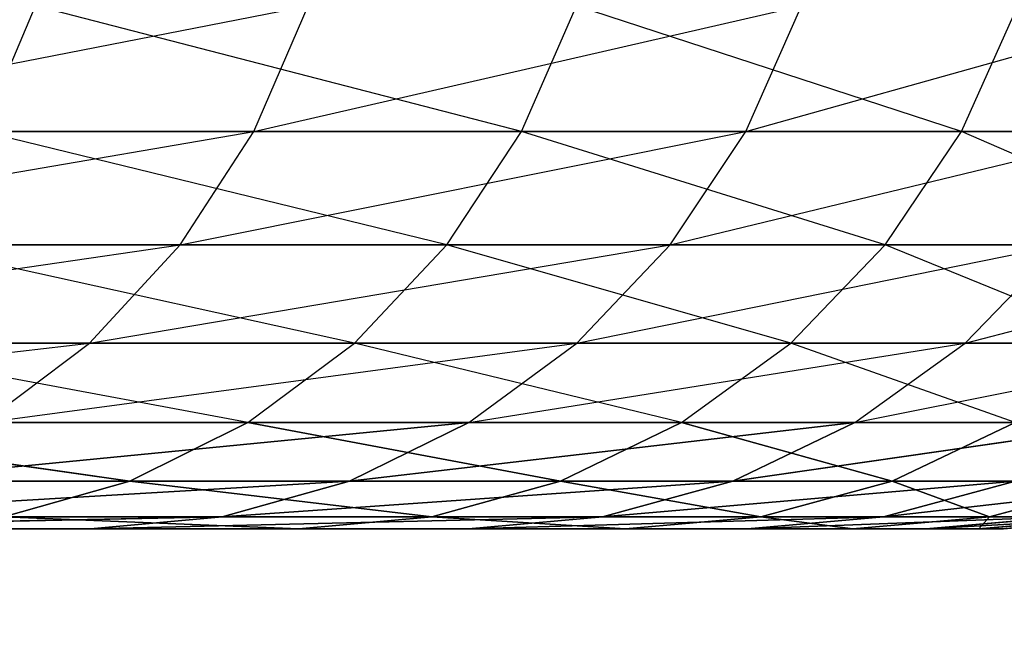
# Model space of a CAD drawing. Extents: x 0 to 6, y 0.1 to 15.2.
# Tile 342 of 503: x 1.4852 to 1.5099, y 14.7728 to 14.7883. Entities that reach past the tile are written whole.
import ezdxf

# ---------------------------------------------------------------- set-up
doc = ezdxf.new("R2010")
doc.units = 0
doc.header["$LTSCALE"] = 2.54
doc.layers.get('0').update_dxf_attribs({"color": 13, "linetype": 'CONTINUOUS'})

# ---------------------------------------------------------------- blocks, each defined once
blk = doc.blocks.new('UCHWYT_NA__CI_GACZK__GIUMI')
at = {"color": 0}
for p, q in [((1.476219, 14.7855, 0.596418), (1.492423, 14.78866, 0.629024)), ((1.484215, 14.7855, 1.018525), (1.485561, 14.78866, 1.019125)), ((1.497787, 14.7855, 0.984829), (1.485561, 14.78866, 1.019125)), ((1.491057, 14.7855, 0.629576), (1.504838, 14.78866, 0.663277)), ((1.491057, 14.7855, 0.629576), (1.492423, 14.78866, 0.629024)), ((1.497787, 14.7855, 0.984829), (1.499172, 14.78866, 0.985329)), ((1.508862, 14.7855, 0.950232), (1.499172, 14.78866, 0.985329)), ((1.503435, 14.7855, 0.663728), (1.514719, 14.78866, 0.698346)), ((1.503435, 14.7855, 0.663728), (1.504838, 14.78866, 0.663277)), ((1.508862, 14.7855, 0.950232), (1.510281, 14.78866, 0.95063)), ((1.474425, 14.782645, 0.597301), (1.491057, 14.7855, 0.629576)), ((1.491057, 14.7855, 0.629576), (1.476219, 14.7855, 0.596418)), ((1.484215, 14.7855, 1.018525), (1.497787, 14.7855, 0.984829)), ((1.495906, 14.782645, 0.98415), (1.484215, 14.7855, 1.018525)), ((1.489203, 14.782645, 0.630326), (1.503435, 14.7855, 0.663728)), ((1.489203, 14.782645, 0.630326), (1.491057, 14.7855, 0.629576)), ((1.503435, 14.7855, 0.663728), (1.491057, 14.7855, 0.629576)), ((1.495906, 14.782645, 0.98415), (1.497787, 14.7855, 0.984829)), ((1.497787, 14.7855, 0.984829), (1.508862, 14.7855, 0.950232)), ((1.506937, 14.782645, 0.949693), (1.497787, 14.7855, 0.984829)), ((1.501532, 14.782645, 0.664341), (1.513287, 14.7855, 0.698693)), ((1.501532, 14.782645, 0.664341), (1.503435, 14.7855, 0.663728)), ((1.513287, 14.7855, 0.698693), (1.503435, 14.7855, 0.663728)), ((1.506937, 14.782645, 0.949693), (1.508862, 14.7855, 0.950232)), ((1.508862, 14.7855, 0.950232), (1.517383, 14.7855, 0.914919)), ((1.515424, 14.782645, 0.914522), (1.508862, 14.7855, 0.950232)), ((1.472213, 14.780179, 0.59839), (1.489203, 14.782645, 0.630326)), ((1.489203, 14.782645, 0.630326), (1.474425, 14.782645, 0.597301)), ((1.482389, 14.782645, 1.01771), (1.495906, 14.782645, 0.98415)), ((1.493587, 14.780179, 0.983313), (1.482389, 14.782645, 1.01771)), ((1.486918, 14.780179, 0.63125), (1.501532, 14.782645, 0.664341)), ((1.486918, 14.780179, 0.63125), (1.489203, 14.782645, 0.630326)), ((1.501532, 14.782645, 0.664341), (1.489203, 14.782645, 0.630326)), ((1.493587, 14.780179, 0.983313), (1.495906, 14.782645, 0.98415)), ((1.495906, 14.782645, 0.98415), (1.506937, 14.782645, 0.949693)), ((1.504563, 14.780179, 0.949027), (1.495906, 14.782645, 0.98415)), ((1.499185, 14.780179, 0.665095), (1.511344, 14.782645, 0.699165)), ((1.499185, 14.780179, 0.665095), (1.501532, 14.782645, 0.664341)), ((1.511344, 14.782645, 0.699165), (1.501532, 14.782645, 0.664341)), ((1.504563, 14.780179, 0.949027), (1.506937, 14.782645, 0.949693)), ((1.506937, 14.782645, 0.949693), (1.515424, 14.782645, 0.914522)), ((1.513008, 14.780179, 0.914031), (1.506937, 14.782645, 0.949693)), ((1.508949, 14.780179, 0.699746), (1.518589, 14.782645, 0.734612)), ((1.508949, 14.780179, 0.699746), (1.511344, 14.782645, 0.699165)), ((1.469651, 14.77818, 0.599651), (1.486918, 14.780179, 0.63125)), ((1.486918, 14.780179, 0.63125), (1.472213, 14.780179, 0.59839)), ((1.480137, 14.780179, 1.016706), (1.493587, 14.780179, 0.983313)), ((1.490901, 14.77818, 0.982344), (1.480137, 14.780179, 1.016706)), ((1.48427, 14.77818, 0.63232), (1.499185, 14.780179, 0.665095)), ((1.48427, 14.77818, 0.63232), (1.486918, 14.780179, 0.63125)), ((1.499185, 14.780179, 0.665095), (1.486918, 14.780179, 0.63125)), ((1.490901, 14.77818, 0.982344), (1.493587, 14.780179, 0.983313)), ((1.493587, 14.780179, 0.983313), (1.504563, 14.780179, 0.949027)), ((1.501814, 14.77818, 0.948256), (1.493587, 14.780179, 0.983313)), ((1.496466, 14.77818, 0.66597), (1.508949, 14.780179, 0.699746)), ((1.496466, 14.77818, 0.66597), (1.499185, 14.780179, 0.665095)), ((1.508949, 14.780179, 0.699746), (1.499185, 14.780179, 0.665095)), ((1.501814, 14.77818, 0.948256), (1.504563, 14.780179, 0.949027)), ((1.504563, 14.780179, 0.949027), (1.513008, 14.780179, 0.914031)), ((1.510209, 14.77818, 0.913463), (1.504563, 14.780179, 0.949027)), ((1.506173, 14.77818, 0.70042), (1.516157, 14.780179, 0.735018)), ((1.506173, 14.77818, 0.70042), (1.508949, 14.780179, 0.699746)), ((1.516157, 14.780179, 0.735018), (1.508949, 14.780179, 0.699746)), ((1.487929, 14.776706, 0.981271), (1.477529, 14.77818, 1.015544)), ((1.487929, 14.776706, 0.981271), (1.477529, 14.77818, 1.015544)), ((1.477529, 14.77818, 1.015544), (1.490901, 14.77818, 0.982344)), ((1.481341, 14.776706, 0.633505), (1.496466, 14.77818, 0.66597)), ((1.481341, 14.776706, 0.633505), (1.496466, 14.77818, 0.66597)), ((1.496466, 14.77818, 0.66597), (1.48427, 14.77818, 0.63232)), ((1.487929, 14.776706, 0.981271), (1.490901, 14.77818, 0.982344)), ((1.487929, 14.776706, 0.981271), (1.490901, 14.77818, 0.982344)), ((1.498771, 14.776706, 0.947404), (1.490901, 14.77818, 0.982344)), ((1.498771, 14.776706, 0.947404), (1.490901, 14.77818, 0.982344)), ((1.490901, 14.77818, 0.982344), (1.501814, 14.77818, 0.948256)), ((1.493458, 14.776706, 0.666937), (1.506173, 14.77818, 0.70042)), ((1.493458, 14.776706, 0.666937), (1.506173, 14.77818, 0.70042)), ((1.493458, 14.776706, 0.666937), (1.496466, 14.77818, 0.66597)), ((1.493458, 14.776706, 0.666937), (1.496466, 14.77818, 0.66597)), ((1.506173, 14.77818, 0.70042), (1.496466, 14.77818, 0.66597)), ((1.498771, 14.776706, 0.947404), (1.501814, 14.77818, 0.948256)), ((1.498771, 14.776706, 0.947404), (1.501814, 14.77818, 0.948256)), ((1.507113, 14.776706, 0.912835), (1.501814, 14.77818, 0.948256)), ((1.507113, 14.776706, 0.912835), (1.501814, 14.77818, 0.948256)), ((1.501814, 14.77818, 0.948256), (1.510209, 14.77818, 0.913463)), ((1.503103, 14.776706, 0.701165), (1.51334, 14.77818, 0.735487)), ((1.503103, 14.776706, 0.701165), (1.51334, 14.77818, 0.735487)), ((1.503103, 14.776706, 0.701165), (1.506173, 14.77818, 0.70042)), ((1.503103, 14.776706, 0.701165), (1.506173, 14.77818, 0.70042)), ((1.51334, 14.77818, 0.735487), (1.506173, 14.77818, 0.70042)), ((1.507113, 14.776706, 0.912835), (1.510209, 14.77818, 0.913463)), ((1.507113, 14.776706, 0.912835), (1.510209, 14.77818, 0.913463)), ((1.474643, 14.776706, 1.014257), (1.487929, 14.776706, 0.981271)), ((1.474643, 14.776706, 1.014257), (1.487929, 14.776706, 0.981271)), ((1.478219, 14.775804, 0.634767), (1.493458, 14.776706, 0.666937)), ((1.478219, 14.775804, 0.634767), (1.493458, 14.776706, 0.666937)), ((1.493458, 14.776706, 0.666937), (1.481341, 14.776706, 0.633505)), ((1.493458, 14.776706, 0.666937), (1.481341, 14.776706, 0.633505)), ((1.484762, 14.775804, 0.980128), (1.487929, 14.776706, 0.981271)), ((1.484762, 14.775804, 0.980128), (1.487929, 14.776706, 0.981271)), ((1.487929, 14.776706, 0.981271), (1.498771, 14.776706, 0.947404)), ((1.495529, 14.775804, 0.946495), (1.487929, 14.776706, 0.981271)), ((1.495529, 14.775804, 0.946495), (1.487929, 14.776706, 0.981271)), ((1.487929, 14.776706, 0.981271), (1.498771, 14.776706, 0.947404)), ((1.490253, 14.775804, 0.667968), (1.503103, 14.776706, 0.701165)), ((1.490253, 14.775804, 0.667968), (1.503103, 14.776706, 0.701165)), ((1.490253, 14.775804, 0.667968), (1.493458, 14.776706, 0.666937)), ((1.490253, 14.775804, 0.667968), (1.493458, 14.776706, 0.666937)), ((1.503103, 14.776706, 0.701165), (1.493458, 14.776706, 0.666937)), ((1.503103, 14.776706, 0.701165), (1.493458, 14.776706, 0.666937)), ((1.495529, 14.775804, 0.946495), (1.498771, 14.776706, 0.947404)), ((1.495529, 14.775804, 0.946495), (1.498771, 14.776706, 0.947404)), ((1.498771, 14.776706, 0.947404), (1.507113, 14.776706, 0.912835)), ((1.503813, 14.775804, 0.912165), (1.498771, 14.776706, 0.947404)), ((1.503813, 14.775804, 0.912165), (1.498771, 14.776706, 0.947404)), ((1.498771, 14.776706, 0.947404), (1.507113, 14.776706, 0.912835)), ((1.499831, 14.775804, 0.70196), (1.510223, 14.776706, 0.736006)), ((1.499831, 14.775804, 0.70196), (1.510223, 14.776706, 0.736006)), ((1.499831, 14.775804, 0.70196), (1.503103, 14.776706, 0.701165)), ((1.499831, 14.775804, 0.70196), (1.503103, 14.776706, 0.701165)), ((1.510223, 14.776706, 0.736006), (1.503103, 14.776706, 0.701165)), ((1.510223, 14.776706, 0.736006), (1.503103, 14.776706, 0.701165)), ((1.503813, 14.775804, 0.912165), (1.507113, 14.776706, 0.912835)), ((1.503813, 14.775804, 0.912165), (1.507113, 14.776706, 0.912835)), ((1.506902, 14.775804, 0.736559), (1.514781, 14.776706, 0.771273)), ((1.506902, 14.775804, 0.736559), (1.514781, 14.776706, 0.771273)), ((1.506902, 14.775804, 0.736559), (1.510223, 14.776706, 0.736006)), ((1.506902, 14.775804, 0.736559), (1.510223, 14.776706, 0.736006)), ((1.507113, 14.776706, 0.912835), (1.512908, 14.776706, 0.87775)), ((1.509568, 14.775804, 0.877322), (1.507113, 14.776706, 0.912835)), ((1.509568, 14.775804, 0.877322), (1.507113, 14.776706, 0.912835)), ((1.507113, 14.776706, 0.912835), (1.512908, 14.776706, 0.87775)), ((1.509568, 14.775804, 0.877322), (1.512908, 14.776706, 0.87775)), ((1.509568, 14.775804, 0.877322), (1.512908, 14.776706, 0.87775)), ((1.475, 14.7755, 0.636069), (1.490253, 14.775804, 0.667968)), ((1.475, 14.7755, 0.636069), (1.490253, 14.775804, 0.667968)), ((1.490253, 14.775804, 0.667968), (1.478219, 14.775804, 0.634767)), ((1.490253, 14.775804, 0.667968), (1.478219, 14.775804, 0.634767)), ((1.484762, 14.775804, 0.980128), (1.495529, 14.775804, 0.946495)), ((1.492185, 14.7755, 0.945557), (1.484762, 14.775804, 0.980128)), ((1.492185, 14.7755, 0.945557), (1.484762, 14.775804, 0.980128)), ((1.484762, 14.775804, 0.980128), (1.495529, 14.775804, 0.946495)), ((1.486947, 14.7755, 0.669032), (1.499831, 14.775804, 0.70196)), ((1.486947, 14.7755, 0.669032), (1.499831, 14.775804, 0.70196)), ((1.486947, 14.7755, 0.669032), (1.490253, 14.775804, 0.667968)), ((1.486947, 14.7755, 0.669032), (1.490253, 14.775804, 0.667968)), ((1.499831, 14.775804, 0.70196), (1.490253, 14.775804, 0.667968)), ((1.499831, 14.775804, 0.70196), (1.490253, 14.775804, 0.667968)), ((1.492185, 14.7755, 0.945557), (1.495529, 14.775804, 0.946495)), ((1.492185, 14.7755, 0.945557), (1.495529, 14.775804, 0.946495)), ((1.495529, 14.775804, 0.946495), (1.503813, 14.775804, 0.912165)), ((1.500409, 14.7755, 0.911474), (1.495529, 14.775804, 0.946495)), ((1.500409, 14.7755, 0.911474), (1.495529, 14.775804, 0.946495)), ((1.495529, 14.775804, 0.946495), (1.503813, 14.775804, 0.912165)), ((1.496456, 14.7755, 0.702779), (1.506902, 14.775804, 0.736559)), ((1.496456, 14.7755, 0.702779), (1.506902, 14.775804, 0.736559)), ((1.496456, 14.7755, 0.702779), (1.499831, 14.775804, 0.70196)), ((1.496456, 14.7755, 0.702779), (1.499831, 14.775804, 0.70196)), ((1.506902, 14.775804, 0.736559), (1.499831, 14.775804, 0.70196)), ((1.506902, 14.775804, 0.736559), (1.499831, 14.775804, 0.70196)), ((1.500409, 14.7755, 0.911474), (1.503813, 14.775804, 0.912165)), ((1.500409, 14.7755, 0.911474), (1.503813, 14.775804, 0.912165)), ((1.503476, 14.7755, 0.73713), (1.511428, 14.775804, 0.771583)), ((1.503476, 14.7755, 0.73713), (1.511428, 14.775804, 0.771583)), ((1.503476, 14.7755, 0.73713), (1.506902, 14.775804, 0.736559)), ((1.503476, 14.7755, 0.73713), (1.506902, 14.775804, 0.736559)), ((1.503813, 14.775804, 0.912165), (1.509568, 14.775804, 0.877322)), ((1.506123, 14.7755, 0.876882), (1.503813, 14.775804, 0.912165)), ((1.506123, 14.7755, 0.876882), (1.503813, 14.775804, 0.912165)), ((1.503813, 14.775804, 0.912165), (1.509568, 14.775804, 0.877322)), ((1.506123, 14.7755, 0.876882), (1.509568, 14.775804, 0.877322)), ((1.506123, 14.7755, 0.876882), (1.509568, 14.775804, 0.877322)), ((1.511428, 14.775804, 0.771583), (1.506902, 14.775804, 0.736559)), ((1.511428, 14.775804, 0.771583), (1.506902, 14.775804, 0.736559)), ((1.50797, 14.7755, 0.771902), (1.513386, 14.775804, 0.806843)), ((1.50797, 14.7755, 0.771902), (1.513386, 14.775804, 0.806843)), ((1.50797, 14.7755, 0.771902), (1.511428, 14.775804, 0.771583)), ((1.50797, 14.7755, 0.771902), (1.511428, 14.775804, 0.771583)), ((1.509297, 14.7755, 0.841965), (1.509568, 14.775804, 0.877322)), ((1.509297, 14.7755, 0.841965), (1.509568, 14.775804, 0.877322)), ((1.509297, 14.7755, 0.841965), (1.512765, 14.775804, 0.842153)), ((1.509297, 14.7755, 0.841965), (1.512765, 14.775804, 0.842153)), ((1.509568, 14.775804, 0.877322), (1.512765, 14.775804, 0.842153)), ((1.509568, 14.775804, 0.877322), (1.512765, 14.775804, 0.842153)), ((1.509914, 14.7755, 0.806909), (1.512765, 14.775804, 0.842153)), ((1.509914, 14.7755, 0.806909), (1.512765, 14.775804, 0.842153)), ((1.509914, 14.7755, 0.806909), (1.513386, 14.775804, 0.806843)), ((1.509914, 14.7755, 0.806909), (1.513386, 14.775804, 0.806843)), ((1.03, 14.7755, 0.816), (1.492185, 14.7755, 0.945557)), ((1.506123, 14.7755, 0.876882), (1.03, 14.7755, 0.816)), ((1.03, 14.7755, 0.816), (1.509297, 14.7755, 0.841965)), ((1.506123, 14.7755, 0.876882), (1.03, 14.7755, 0.816)), ((1.500409, 14.7755, 0.911474), (1.03, 14.7755, 0.816)), ((1.500409, 14.7755, 0.911474), (1.03, 14.7755, 0.816)), ((1.03, 14.7755, 0.816), (1.492185, 14.7755, 0.945557)), ((1.50797, 14.7755, 0.771902), (1.03, 14.7755, 0.816)), ((1.03, 14.7755, 0.816), (1.503476, 14.7755, 0.73713)), ((1.50797, 14.7755, 0.771902), (1.03, 14.7755, 0.816)), ((1.509914, 14.7755, 0.806909), (1.03, 14.7755, 0.816)), ((1.509914, 14.7755, 0.806909), (1.03, 14.7755, 0.816)), ((1.03, 14.7755, 0.816), (1.509297, 14.7755, 0.841965)), ((1.486947, 14.7755, 0.669032), (1.03, 14.7755, 0.816)), ((1.486947, 14.7755, 0.669032), (1.03, 14.7755, 0.816)), ((1.496456, 14.7755, 0.702779), (1.03, 14.7755, 0.816)), ((1.496456, 14.7755, 0.702779), (1.03, 14.7755, 0.816)), ((1.03, 14.7755, 0.816), (1.503476, 14.7755, 0.73713)), ((1.475, 14.7755, 0.636069), (1.486947, 14.7755, 0.669032)), ((1.475, 14.7755, 0.636069), (1.486947, 14.7755, 0.669032)), ((1.492185, 14.7755, 0.945557), (1.481495, 14.7755, 0.978949)), ((1.492185, 14.7755, 0.945557), (1.481495, 14.7755, 0.978949)), ((1.486947, 14.7755, 0.669032), (1.496456, 14.7755, 0.702779)), ((1.486947, 14.7755, 0.669032), (1.496456, 14.7755, 0.702779)), ((1.500409, 14.7755, 0.911474), (1.492185, 14.7755, 0.945557)), ((1.500409, 14.7755, 0.911474), (1.492185, 14.7755, 0.945557)), ((1.496456, 14.7755, 0.702779), (1.503476, 14.7755, 0.73713)), ((1.496456, 14.7755, 0.702779), (1.503476, 14.7755, 0.73713)), ((1.506123, 14.7755, 0.876882), (1.500409, 14.7755, 0.911474)), ((1.506123, 14.7755, 0.876882), (1.500409, 14.7755, 0.911474)), ((1.503476, 14.7755, 0.73713), (1.50797, 14.7755, 0.771902)), ((1.503476, 14.7755, 0.73713), (1.50797, 14.7755, 0.771902)), ((1.509297, 14.7755, 0.841965), (1.506123, 14.7755, 0.876882)), ((1.509297, 14.7755, 0.841965), (1.506123, 14.7755, 0.876882)), ((1.50797, 14.7755, 0.771902), (1.509914, 14.7755, 0.806909)), ((1.50797, 14.7755, 0.771902), (1.509914, 14.7755, 0.806909)), ((1.509914, 14.7755, 0.806909), (1.509297, 14.7755, 0.841965)), ((1.509914, 14.7755, 0.806909), (1.509297, 14.7755, 0.841965))]:
    blk.add_line(p, q, dxfattribs=at)
mesh = blk.add_polyface(dxfattribs=at)
corners = [(4.913713, 1.394996, 1.516), (4.86, 1.369949, 1.516), (0.03, 14.8755, 1.516)]
mesh.append_faces([[corners[k] for k in face] for face in [(0, 1, 2)]], dxfattribs={"color": 0})
mesh = blk.add_polyface(dxfattribs=at)
corners = [(6.03, 14.8755, 1.516), (5.03, 1.4155, 1.516), (0.03, 14.8755, 1.516)]
mesh.append_faces([[corners[k] for k in face] for face in [(0, 1, 2)]], dxfattribs={"color": 0})
mesh = blk.add_polyface(dxfattribs=at)
corners = [(5.03, 1.4155, 1.516), (4.970959, 1.410335, 1.516), (0.03, 14.8755, 1.516)]
mesh.append_faces([[corners[k] for k in face] for face in [(0, 1, 2)]], dxfattribs={"color": 0})
mesh = blk.add_polyface(dxfattribs=at)
corners = [(4.970959, 1.410335, 1.516), (4.913713, 1.394996, 1.516), (0.03, 14.8755, 1.516)]
mesh.append_faces([[corners[k] for k in face] for face in [(0, 1, 2)]], dxfattribs={"color": 0})
mesh = blk.add_polyface(dxfattribs=at)
corners = [(4.86, 1.369949, 1.516), (1.290455, 1.294048, 1.516), (0.03, 14.8755, 1.516)]
mesh.append_faces([[corners[k] for k in face] for face in [(0, 1, 2)]], dxfattribs={"color": 0})
mesh = blk.add_polyface(dxfattribs=at)
corners = [(4.86, 1.369949, 1.616), (0.03, 14.8755, 1.616), (4.811452, 1.335955, 1.616)]
mesh.append_faces([[corners[k] for k in face] for face in [(0, 1, 2)]], dxfattribs={"color": 0})
mesh = blk.add_polyface(dxfattribs=at)
corners = [(4.913713, 1.394996, 1.616), (0.03, 14.8755, 1.616), (4.86, 1.369949, 1.616)]
mesh.append_faces([[corners[k] for k in face] for face in [(0, 1, 2)]], dxfattribs={"color": 0})
mesh = blk.add_polyface(dxfattribs=at)
corners = [(4.970959, 1.410335, 1.616), (0.03, 14.8755, 1.616), (4.913713, 1.394996, 1.616)]
mesh.append_faces([[corners[k] for k in face] for face in [(0, 1, 2)]], dxfattribs={"color": 0})
mesh = blk.add_polyface(dxfattribs=at)
corners = [(6.03, 14.8755, 1.616), (0.03, 14.8755, 1.616), (4.970959, 1.410335, 1.616)]
mesh.append_faces([[corners[k] for k in face] for face in [(0, 1, 2)]], dxfattribs={"color": 0})
mesh = blk.add_polyface(dxfattribs=at)
corners = [(4.735551, 1.2455, 1.616), (0.03, 14.8755, 1.616), (1.03, 1.4155, 1.616)]
mesh.append_faces([[corners[k] for k in face] for face in [(0, 1, 2)]], dxfattribs={"color": 0})
mesh = blk.add_polyface(dxfattribs=at)
corners = [(4.769545, 1.294048, 1.616), (0.03, 14.8755, 1.616), (4.735551, 1.2455, 1.616)]
mesh.append_faces([[corners[k] for k in face] for face in [(0, 1, 2)]], dxfattribs={"color": 0})
mesh = blk.add_polyface(dxfattribs=at)
corners = [(4.811452, 1.335955, 1.616), (0.03, 14.8755, 1.616), (4.769545, 1.294048, 1.616)]
mesh.append_faces([[corners[k] for k in face] for face in [(0, 1, 2)]], dxfattribs={"color": 0})
mesh = blk.add_polyface(dxfattribs=at)
corners = [(6.03, 14.8755, 0.016), (0.23, 13.4755, 0.016), (0.03, 14.8755, 0.016)]
mesh.append_faces([[corners[k] for k in face] for face in [(0, 1, 2)]], dxfattribs={"color": 0})
mesh = blk.add_polyface(dxfattribs=at)
corners = [(6.03, 14.8755, 0.116), (0.03, 14.8755, 0.116), (6.03, 13.6755, 0.116)]
mesh.append_faces([[corners[k] for k in face] for face in [(0, 1, 2)]], dxfattribs={"color": 0})
mesh = blk.add_polyface(dxfattribs=at)
corners = [(6.03, 13.6755, 0.116), (0.03, 14.8755, 0.116), (0.03, 13.6755, 0.116)]
mesh.append_faces([[corners[k] for k in face] for face in [(0, 1, 2)]], dxfattribs={"color": 0})
mesh = blk.add_polyface(dxfattribs=at)
corners = [(6.03, 13.6755, 0.016), (0.23, 13.4755, 0.016), (6.03, 14.8755, 0.016)]
mesh.append_faces([[corners[k] for k in face] for face in [(0, 1, 2)]], dxfattribs={"color": 0})
mesh = blk.add_polyface(dxfattribs=at)
corners = [(1.477529, 14.77818, 1.015544), (1.474643, 14.776706, 1.014257), (1.487929, 14.776706, 0.981271)]
mesh.append_faces([[corners[k] for k in face] for face in [(0, 1, 2)]], dxfattribs={"color": 0})
mesh = blk.add_polyface(dxfattribs=at)
corners = [(1.477529, 14.77818, 1.015544), (1.487929, 14.776706, 0.981271), (1.490901, 14.77818, 0.982344)]
mesh.append_faces([[corners[k] for k in face] for face in [(0, 1, 2)]], dxfattribs={"color": 0})
mesh = blk.add_polyface(dxfattribs=at)
corners = [(1.493458, 14.776706, 0.666937), (1.481341, 14.776706, 0.633505), (1.496466, 14.77818, 0.66597)]
mesh.append_faces([[corners[k] for k in face] for face in [(0, 1, 2)]], dxfattribs={"color": 0})
mesh = blk.add_polyface(dxfattribs=at)
corners = [(1.496466, 14.77818, 0.66597), (1.481341, 14.776706, 0.633505), (1.48427, 14.77818, 0.63232)]
mesh.append_faces([[corners[k] for k in face] for face in [(0, 1, 2)]], dxfattribs={"color": 0})
mesh = blk.add_polyface(dxfattribs=at)
corners = [(1.490901, 14.77818, 0.982344), (1.487929, 14.776706, 0.981271), (1.498771, 14.776706, 0.947404)]
mesh.append_faces([[corners[k] for k in face] for face in [(0, 1, 2)]], dxfattribs={"color": 0})
mesh = blk.add_polyface(dxfattribs=at)
corners = [(1.490901, 14.77818, 0.982344), (1.498771, 14.776706, 0.947404), (1.501814, 14.77818, 0.948256)]
mesh.append_faces([[corners[k] for k in face] for face in [(0, 1, 2)]], dxfattribs={"color": 0})
mesh = blk.add_polyface(dxfattribs=at)
corners = [(1.503103, 14.776706, 0.701165), (1.493458, 14.776706, 0.666937), (1.506173, 14.77818, 0.70042)]
mesh.append_faces([[corners[k] for k in face] for face in [(0, 1, 2)]], dxfattribs={"color": 0})
mesh = blk.add_polyface(dxfattribs=at)
corners = [(1.506173, 14.77818, 0.70042), (1.493458, 14.776706, 0.666937), (1.496466, 14.77818, 0.66597)]
mesh.append_faces([[corners[k] for k in face] for face in [(0, 1, 2)]], dxfattribs={"color": 0})
mesh = blk.add_polyface(dxfattribs=at)
corners = [(1.501814, 14.77818, 0.948256), (1.498771, 14.776706, 0.947404), (1.507113, 14.776706, 0.912835)]
mesh.append_faces([[corners[k] for k in face] for face in [(0, 1, 2)]], dxfattribs={"color": 0})
mesh = blk.add_polyface(dxfattribs=at)
corners = [(1.501814, 14.77818, 0.948256), (1.507113, 14.776706, 0.912835), (1.510209, 14.77818, 0.913463)]
mesh.append_faces([[corners[k] for k in face] for face in [(0, 1, 2)]], dxfattribs={"color": 0})
mesh = blk.add_polyface(dxfattribs=at)
corners = [(1.510223, 14.776706, 0.736006), (1.503103, 14.776706, 0.701165), (1.51334, 14.77818, 0.735487)]
mesh.append_faces([[corners[k] for k in face] for face in [(0, 1, 2)]], dxfattribs={"color": 0})
mesh = blk.add_polyface(dxfattribs=at)
corners = [(1.51334, 14.77818, 0.735487), (1.503103, 14.776706, 0.701165), (1.506173, 14.77818, 0.70042)]
mesh.append_faces([[corners[k] for k in face] for face in [(0, 1, 2)]], dxfattribs={"color": 0})
mesh = blk.add_polyface(dxfattribs=at)
corners = [(1.510209, 14.77818, 0.913463), (1.507113, 14.776706, 0.912835), (1.512908, 14.776706, 0.87775)]
mesh.append_faces([[corners[k] for k in face] for face in [(0, 1, 2)]], dxfattribs={"color": 0})
mesh = blk.add_polyface(dxfattribs=at)
corners = [(1.474643, 14.776706, 1.014257), (1.484762, 14.775804, 0.980128), (1.487929, 14.776706, 0.981271)]
mesh.append_faces([[corners[k] for k in face] for face in [(0, 1, 2)]], dxfattribs={"color": 0})
mesh = blk.add_polyface(dxfattribs=at)
corners = [(1.490253, 14.775804, 0.667968), (1.478219, 14.775804, 0.634767), (1.493458, 14.776706, 0.666937)]
mesh.append_faces([[corners[k] for k in face] for face in [(0, 1, 2)]], dxfattribs={"color": 0})
mesh = blk.add_polyface(dxfattribs=at)
corners = [(1.493458, 14.776706, 0.666937), (1.478219, 14.775804, 0.634767), (1.481341, 14.776706, 0.633505)]
mesh.append_faces([[corners[k] for k in face] for face in [(0, 1, 2)]], dxfattribs={"color": 0})
mesh = blk.add_polyface(dxfattribs=at)
corners = [(1.487929, 14.776706, 0.981271), (1.484762, 14.775804, 0.980128), (1.495529, 14.775804, 0.946495)]
mesh.append_faces([[corners[k] for k in face] for face in [(0, 1, 2)]], dxfattribs={"color": 0})
mesh = blk.add_polyface(dxfattribs=at)
corners = [(1.487929, 14.776706, 0.981271), (1.495529, 14.775804, 0.946495), (1.498771, 14.776706, 0.947404)]
mesh.append_faces([[corners[k] for k in face] for face in [(0, 1, 2)]], dxfattribs={"color": 0})
mesh = blk.add_polyface(dxfattribs=at)
corners = [(1.499831, 14.775804, 0.70196), (1.490253, 14.775804, 0.667968), (1.503103, 14.776706, 0.701165)]
mesh.append_faces([[corners[k] for k in face] for face in [(0, 1, 2)]], dxfattribs={"color": 0})
mesh = blk.add_polyface(dxfattribs=at)
corners = [(1.503103, 14.776706, 0.701165), (1.490253, 14.775804, 0.667968), (1.493458, 14.776706, 0.666937)]
mesh.append_faces([[corners[k] for k in face] for face in [(0, 1, 2)]], dxfattribs={"color": 0})
mesh = blk.add_polyface(dxfattribs=at)
corners = [(1.498771, 14.776706, 0.947404), (1.495529, 14.775804, 0.946495), (1.503813, 14.775804, 0.912165)]
mesh.append_faces([[corners[k] for k in face] for face in [(0, 1, 2)]], dxfattribs={"color": 0})
mesh = blk.add_polyface(dxfattribs=at)
corners = [(1.498771, 14.776706, 0.947404), (1.503813, 14.775804, 0.912165), (1.507113, 14.776706, 0.912835)]
mesh.append_faces([[corners[k] for k in face] for face in [(0, 1, 2)]], dxfattribs={"color": 0})
mesh = blk.add_polyface(dxfattribs=at)
corners = [(1.506902, 14.775804, 0.736559), (1.499831, 14.775804, 0.70196), (1.510223, 14.776706, 0.736006)]
mesh.append_faces([[corners[k] for k in face] for face in [(0, 1, 2)]], dxfattribs={"color": 0})
mesh = blk.add_polyface(dxfattribs=at)
corners = [(1.510223, 14.776706, 0.736006), (1.499831, 14.775804, 0.70196), (1.503103, 14.776706, 0.701165)]
mesh.append_faces([[corners[k] for k in face] for face in [(0, 1, 2)]], dxfattribs={"color": 0})
mesh = blk.add_polyface(dxfattribs=at)
corners = [(1.507113, 14.776706, 0.912835), (1.503813, 14.775804, 0.912165), (1.509568, 14.775804, 0.877322)]
mesh.append_faces([[corners[k] for k in face] for face in [(0, 1, 2)]], dxfattribs={"color": 0})
mesh = blk.add_polyface(dxfattribs=at)
corners = [(1.511428, 14.775804, 0.771583), (1.506902, 14.775804, 0.736559), (1.514781, 14.776706, 0.771273)]
mesh.append_faces([[corners[k] for k in face] for face in [(0, 1, 2)]], dxfattribs={"color": 0})
mesh = blk.add_polyface(dxfattribs=at)
corners = [(1.514781, 14.776706, 0.771273), (1.506902, 14.775804, 0.736559), (1.510223, 14.776706, 0.736006)]
mesh.append_faces([[corners[k] for k in face] for face in [(0, 1, 2)]], dxfattribs={"color": 0})
mesh = blk.add_polyface(dxfattribs=at)
corners = [(1.507113, 14.776706, 0.912835), (1.509568, 14.775804, 0.877322), (1.512908, 14.776706, 0.87775)]
mesh.append_faces([[corners[k] for k in face] for face in [(0, 1, 2)]], dxfattribs={"color": 0})
mesh = blk.add_polyface(dxfattribs=at)
corners = [(1.512908, 14.776706, 0.87775), (1.509568, 14.775804, 0.877322), (1.512765, 14.775804, 0.842153)]
mesh.append_faces([[corners[k] for k in face] for face in [(0, 1, 2)]], dxfattribs={"color": 0})
mesh = blk.add_polyface(dxfattribs=at)
corners = [(1.486947, 14.7755, 0.669032), (1.475, 14.7755, 0.636069), (1.490253, 14.775804, 0.667968)]
mesh.append_faces([[corners[k] for k in face] for face in [(0, 1, 2)]], dxfattribs={"color": 0})
mesh = blk.add_polyface(dxfattribs=at)
corners = [(1.490253, 14.775804, 0.667968), (1.475, 14.7755, 0.636069), (1.478219, 14.775804, 0.634767)]
mesh.append_faces([[corners[k] for k in face] for face in [(0, 1, 2)]], dxfattribs={"color": 0})
mesh = blk.add_polyface(dxfattribs=at)
corners = [(1.484762, 14.775804, 0.980128), (1.481495, 14.7755, 0.978949), (1.492185, 14.7755, 0.945557)]
mesh.append_faces([[corners[k] for k in face] for face in [(0, 1, 2)]], dxfattribs={"color": 0})
mesh = blk.add_polyface(dxfattribs=at)
corners = [(1.484762, 14.775804, 0.980128), (1.492185, 14.7755, 0.945557), (1.495529, 14.775804, 0.946495)]
mesh.append_faces([[corners[k] for k in face] for face in [(0, 1, 2)]], dxfattribs={"color": 0})
mesh = blk.add_polyface(dxfattribs=at)
corners = [(1.496456, 14.7755, 0.702779), (1.486947, 14.7755, 0.669032), (1.499831, 14.775804, 0.70196)]
mesh.append_faces([[corners[k] for k in face] for face in [(0, 1, 2)]], dxfattribs={"color": 0})
mesh = blk.add_polyface(dxfattribs=at)
corners = [(1.499831, 14.775804, 0.70196), (1.486947, 14.7755, 0.669032), (1.490253, 14.775804, 0.667968)]
mesh.append_faces([[corners[k] for k in face] for face in [(0, 1, 2)]], dxfattribs={"color": 0})
mesh = blk.add_polyface(dxfattribs=at)
corners = [(1.495529, 14.775804, 0.946495), (1.492185, 14.7755, 0.945557), (1.500409, 14.7755, 0.911474)]
mesh.append_faces([[corners[k] for k in face] for face in [(0, 1, 2)]], dxfattribs={"color": 0})
mesh = blk.add_polyface(dxfattribs=at)
corners = [(1.495529, 14.775804, 0.946495), (1.500409, 14.7755, 0.911474), (1.503813, 14.775804, 0.912165)]
mesh.append_faces([[corners[k] for k in face] for face in [(0, 1, 2)]], dxfattribs={"color": 0})
mesh = blk.add_polyface(dxfattribs=at)
corners = [(1.503476, 14.7755, 0.73713), (1.496456, 14.7755, 0.702779), (1.506902, 14.775804, 0.736559)]
mesh.append_faces([[corners[k] for k in face] for face in [(0, 1, 2)]], dxfattribs={"color": 0})
mesh = blk.add_polyface(dxfattribs=at)
corners = [(1.506902, 14.775804, 0.736559), (1.496456, 14.7755, 0.702779), (1.499831, 14.775804, 0.70196)]
mesh.append_faces([[corners[k] for k in face] for face in [(0, 1, 2)]], dxfattribs={"color": 0})
mesh = blk.add_polyface(dxfattribs=at)
corners = [(1.503813, 14.775804, 0.912165), (1.500409, 14.7755, 0.911474), (1.506123, 14.7755, 0.876882)]
mesh.append_faces([[corners[k] for k in face] for face in [(0, 1, 2)]], dxfattribs={"color": 0})
mesh = blk.add_polyface(dxfattribs=at)
corners = [(1.50797, 14.7755, 0.771902), (1.503476, 14.7755, 0.73713), (1.511428, 14.775804, 0.771583)]
mesh.append_faces([[corners[k] for k in face] for face in [(0, 1, 2)]], dxfattribs={"color": 0})
mesh = blk.add_polyface(dxfattribs=at)
corners = [(1.511428, 14.775804, 0.771583), (1.503476, 14.7755, 0.73713), (1.506902, 14.775804, 0.736559)]
mesh.append_faces([[corners[k] for k in face] for face in [(0, 1, 2)]], dxfattribs={"color": 0})
mesh = blk.add_polyface(dxfattribs=at)
corners = [(1.503813, 14.775804, 0.912165), (1.506123, 14.7755, 0.876882), (1.509568, 14.775804, 0.877322)]
mesh.append_faces([[corners[k] for k in face] for face in [(0, 1, 2)]], dxfattribs={"color": 0})
mesh = blk.add_polyface(dxfattribs=at)
corners = [(1.509568, 14.775804, 0.877322), (1.506123, 14.7755, 0.876882), (1.509297, 14.7755, 0.841965)]
mesh.append_faces([[corners[k] for k in face] for face in [(0, 1, 2)]], dxfattribs={"color": 0})
mesh = blk.add_polyface(dxfattribs=at)
corners = [(1.509914, 14.7755, 0.806909), (1.50797, 14.7755, 0.771902), (1.513386, 14.775804, 0.806843)]
mesh.append_faces([[corners[k] for k in face] for face in [(0, 1, 2)]], dxfattribs={"color": 0})
mesh = blk.add_polyface(dxfattribs=at)
corners = [(1.513386, 14.775804, 0.806843), (1.50797, 14.7755, 0.771902), (1.511428, 14.775804, 0.771583)]
mesh.append_faces([[corners[k] for k in face] for face in [(0, 1, 2)]], dxfattribs={"color": 0})
mesh = blk.add_polyface(dxfattribs=at)
corners = [(1.509568, 14.775804, 0.877322), (1.509297, 14.7755, 0.841965), (1.512765, 14.775804, 0.842153)]
mesh.append_faces([[corners[k] for k in face] for face in [(0, 1, 2)]], dxfattribs={"color": 0})
mesh = blk.add_polyface(dxfattribs=at)
corners = [(1.512765, 14.775804, 0.842153), (1.509297, 14.7755, 0.841965), (1.509914, 14.7755, 0.806909)]
mesh.append_faces([[corners[k] for k in face] for face in [(0, 1, 2)]], dxfattribs={"color": 0})
mesh = blk.add_polyface(dxfattribs=at)
corners = [(1.512765, 14.775804, 0.842153), (1.509914, 14.7755, 0.806909), (1.513386, 14.775804, 0.806843)]
mesh.append_faces([[corners[k] for k in face] for face in [(0, 1, 2)]], dxfattribs={"color": 0})
mesh = blk.add_polyface(dxfattribs=at)
corners = [(1.481495, 14.7755, 0.978949), (1.03, 14.7755, 0.816), (1.492185, 14.7755, 0.945557)]
mesh.append_faces([[corners[k] for k in face] for face in [(0, 1, 2)]], dxfattribs={"color": 0})
mesh = blk.add_polyface(dxfattribs=at)
corners = [(1.506123, 14.7755, 0.876882), (1.03, 14.7755, 0.816), (1.509297, 14.7755, 0.841965)]
mesh.append_faces([[corners[k] for k in face] for face in [(0, 1, 2)]], dxfattribs={"color": 0})
mesh = blk.add_polyface(dxfattribs=at)
corners = [(1.500409, 14.7755, 0.911474), (1.03, 14.7755, 0.816), (1.506123, 14.7755, 0.876882)]
mesh.append_faces([[corners[k] for k in face] for face in [(0, 1, 2)]], dxfattribs={"color": 0})
mesh = blk.add_polyface(dxfattribs=at)
corners = [(1.492185, 14.7755, 0.945557), (1.03, 14.7755, 0.816), (1.500409, 14.7755, 0.911474)]
mesh.append_faces([[corners[k] for k in face] for face in [(0, 1, 2)]], dxfattribs={"color": 0})
mesh = blk.add_polyface(dxfattribs=at)
corners = [(1.03, 14.7755, 0.816), (1.503476, 14.7755, 0.73713), (1.50797, 14.7755, 0.771902)]
mesh.append_faces([[corners[k] for k in face] for face in [(0, 1, 2)]], dxfattribs={"color": 0})
mesh = blk.add_polyface(dxfattribs=at)
corners = [(1.03, 14.7755, 0.816), (1.50797, 14.7755, 0.771902), (1.509914, 14.7755, 0.806909)]
mesh.append_faces([[corners[k] for k in face] for face in [(0, 1, 2)]], dxfattribs={"color": 0})
mesh = blk.add_polyface(dxfattribs=at)
corners = [(1.509297, 14.7755, 0.841965), (1.03, 14.7755, 0.816), (1.509914, 14.7755, 0.806909)]
mesh.append_faces([[corners[k] for k in face] for face in [(0, 1, 2)]], dxfattribs={"color": 0})
mesh = blk.add_polyface(dxfattribs=at)
corners = [(1.03, 14.7755, 0.816), (1.475, 14.7755, 0.636069), (1.486947, 14.7755, 0.669032)]
mesh.append_faces([[corners[k] for k in face] for face in [(0, 1, 2)]], dxfattribs={"color": 0})
mesh = blk.add_polyface(dxfattribs=at)
corners = [(1.03, 14.7755, 0.816), (1.486947, 14.7755, 0.669032), (1.496456, 14.7755, 0.702779)]
mesh.append_faces([[corners[k] for k in face] for face in [(0, 1, 2)]], dxfattribs={"color": 0})
mesh = blk.add_polyface(dxfattribs=at)
corners = [(1.03, 14.7755, 0.816), (1.496456, 14.7755, 0.702779), (1.503476, 14.7755, 0.73713)]
mesh.append_faces([[corners[k] for k in face] for face in [(0, 1, 2)]], dxfattribs={"color": 0})

msp = doc.modelspace()

# ---------------------------------------------------------------- block references
at = {"color": 0}
msp.add_blockref('UCHWYT_NA__CI_GACZK__GIUMI', (0, 0), dxfattribs=at)

doc.saveas('drawing.dxf')
